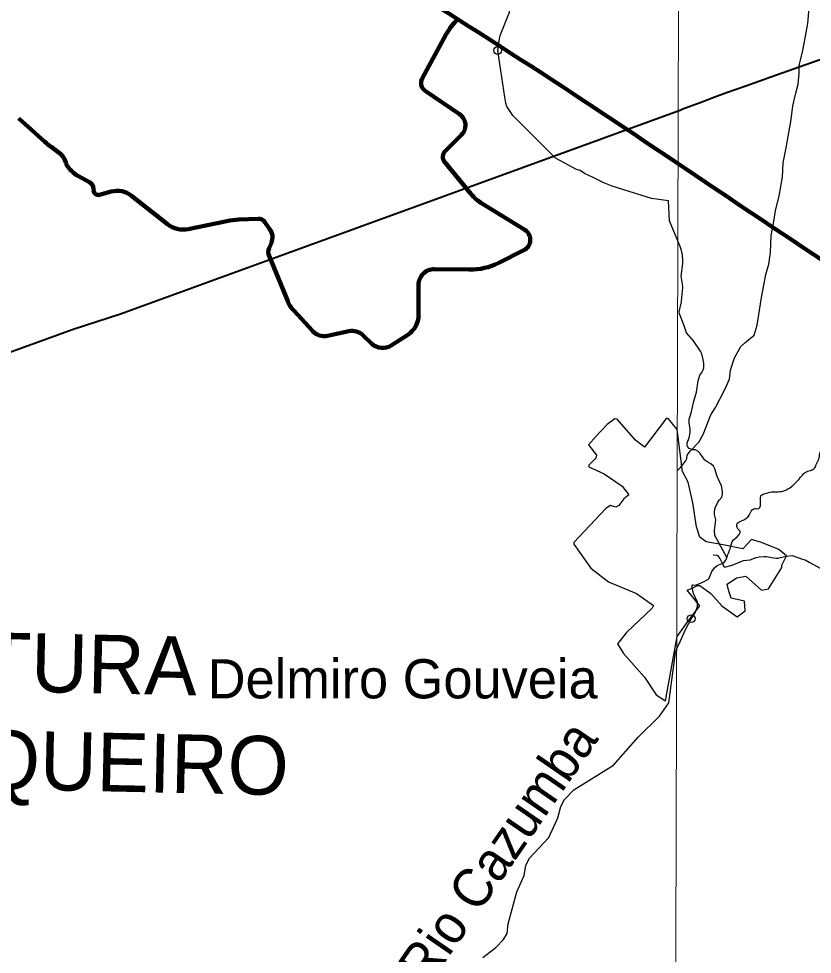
# Model space of a CAD drawing. Extents: x -1643653 to 4543381, y 1624270 to 13878484.
# Drawn here: x 601396 to 611528, y 8957136 to 8969087 of the extents above; entities that cross this region are included whole.
import ezdxf
from ezdxf.enums import TextEntityAlignment as Align

# ---------------------------------------------------------------- set-up
doc = ezdxf.new("R2010")
doc.units = 0
doc.header["$LTSCALE"] = 200
doc.header["$PDMODE"] = 32
doc.header["$PDSIZE"] = 100
doc.linetypes.add('MEDIUM_DASHED', pattern=[4.5, 3, -1.5])
for name, color, linetype, lineweight in [('1', 7, 'Continuous', 13), ('12', 7, 'Continuous', 25), ('21', 7, 'Continuous', 25), ('24', 7, 'Continuous', 25), ('28', 7, 'Continuous', 53), ('60', 7, 'Continuous', 13), ('61', 7, 'Continuous', 90), ('9', 7, 'Continuous', 90)]:
    doc.layers.add(name, color=color, linetype=linetype, lineweight=lineweight)
for name, color, linetype in [('41', 7, 'Continuous'), ('42', 7, 'Continuous'), ('49', 7, 'Continuous')]:
    doc.layers.add(name, color=color, linetype=linetype)

msp = doc.modelspace()

# ---------------------------------------------------------------- linework, layer by layer
at = {"layer": '1'}
msp.add_lwpolyline([(609971.9, 9023551.8), (609764.7, 8949706.7), (609734.2, 8939404.4)], dxfattribs=at)
at = {"layer": '12'}
for points in [[(611360.5, 8968467.9), (611360.9, 8968494.9), (611366.6, 8968506), (611377.4, 8968558.1), (611408, 8968681.3), (611469.3, 8969025.9), (611498.7, 8969332.5), (611555.6, 8969669.1), (611608.8, 8969893.5), (611644.5, 8970132.9), (611675.2, 8970318.3), (611717, 8970376.4), (612040.3, 8971143.9)], [(610973, 8965953.3), (610994.3, 8966098.6), (611002.5, 8966316), (611033.2, 8966472.2), (611059.2, 8966633.6), (611105, 8966822.9), (611145.7, 8967062.3), (611155.3, 8967247.7), (611194.3, 8967437), (611259.2, 8967798.7), (611279.7, 8967975), (611318.7, 8968135.3), (611346, 8968249.5), (611361.8, 8968386.8), (611360.5, 8968467.9)], [(609806.8, 8963316.2), (609840.1, 8963350.5), (609910.5, 8963433.7), (609927.6, 8963470.8), (609929.6, 8963512.9), (609970.7, 8963564), (610080.1, 8963678.4), (610134.1, 8963777.6), (610234.6, 8964027.2), (610293.4, 8964122.4), (610411.7, 8964351), (610469.1, 8964484.3), (610483.5, 8964599.5), (610535.5, 8964754.8), (610616.8, 8964899.1), (610667.4, 8964945.3), (610786.4, 8965043.6), (610825.3, 8965173.9), (610880.8, 8965525.5), (610933.4, 8965820.1), (610973, 8965953.3)], [(610264.1, 8962237.4), (610311.1, 8962234.5), (610316, 8962231.5), (610349.4, 8962192.5), (610374.6, 8962139.5), (610404.7, 8962083.4), (610408.2, 8962079.4), (610506.1, 8962105.6), (610649.1, 8962166.9), (610736.5, 8962174.1), (610812.1, 8962204.2), (610848.7, 8962215.3), (610911.8, 8962219.4), (610943.7, 8962217.5), (611006.1, 8962203.6), (611065.8, 8962194.6), (611093.8, 8962196.7), (611122.5, 8962202.7), (611157.7, 8962212.8), (611189.8, 8962219.9), (611269.6, 8962231), (611402.6, 8962182.1), (611435.5, 8962173.2), (611490.1, 8962144.2), (611638.5, 8962063.3)]]:
    msp.add_lwpolyline(points, dxfattribs=at)
at = {"layer": '12', "lineweight": 40}
for points in [[(616723.1, 8970254.2), (616475.2, 8970206.7), (616247.5, 8970158.2), (616024, 8970116.8), (615816.8, 8970075.4), (615681.8, 8970025.2), (615145.1, 8969827), (614804, 8969702.3), (614465.5, 8969579.5), (614127, 8969456.8), (613790, 8969340.1), (613461.1, 8969222.4), (613140.4, 8969103.7), (612819.7, 8968986), (612449.8, 8968852.2), (612021.1, 8968699.3), (611592.4, 8968549.4), (611360.5, 8968467.9)], [(611360.5, 8968467.9), (611013.3, 8968346.2), (610681, 8968223.4), (610434.1, 8968141.9), (610250.3, 8968070.5), (610141.5, 8968028.3), (609861, 8967928.7)], [(593118.3, 8961975.5), (594700.8, 8962547.5), (600985.5, 8964722.4), (602091.6, 8965119.9), (602697.1, 8965318.9), (609861, 8967928.7)]]:
    msp.add_lwpolyline(points, dxfattribs=at)
at = {"layer": '21'}
for points in [[(609804.3, 8963841.6), (609692.8, 8963976.2), (609666.6, 8963982.7), (609387.8, 8963613.5), (609268.7, 8963704.3), (609037.7, 8963969.7), (609005.2, 8963976.3), (608907.9, 8963902.9), (608765.2, 8963749.4), (608768.4, 8963752.9)], [(608768.4, 8963752.9), (608671.8, 8963644.5), (608771.6, 8963513.5), (608763, 8963472.8), (608674.7, 8963384.3), (608674.6, 8963362.6), (608871.1, 8963271.6), (609098.6, 8963116.9), (609185.2, 8963006.2), (609122.6, 8962955.4), (609059.5, 8962870.7), (609020.3, 8962848.1), (608953.3, 8962867.3), (608890.2, 8962830.9), (608482.3, 8962396.3), (608482.2, 8962374.6), (608698.7, 8962069.7), (608927.4, 8961894.7), (609281.9, 8961745.5), (609500, 8961592.1), (609485, 8961557.5), (609154.4, 8961246.1), (609040.8, 8961101.4), (609119, 8960979.5), (609387.8, 8960677.5), (609534.3, 8960449.1), (609653.8, 8960372.8), (609800.8, 8961196.1)], [(609800.8, 8961196.1), (609951.3, 8961405.5), (610091.2, 8961585.5), (609931.3, 8961785.4), (610001.3, 8961815.4), (610061.2, 8961845.4), (610091.2, 8961845.4), (610231.1, 8961745.4), (610371.1, 8961585.5), (610570.9, 8961445.5), (610670.8, 8961525.5), (610660.9, 8961645.5), (610491, 8961685.5), (610461, 8961775.4), (610441, 8961865.4), (610560.9, 8961945.4), (610680.8, 8961965.4), (610880.7, 8961785.4), (610970.7, 8961805.4), (611140.5, 8962075.3), (611140.5, 8962105.3), (611200.5, 8962225.3), (611100.6, 8962305.2), (610880.7, 8962395.2), (610750.8, 8962435.2), (610640.9, 8962315.2), (610391, 8962365.2), (610171.2, 8962405.2), (610091.2, 8962465.2), (610051.2, 8962595.2), (610001.3, 8962905.1), (609941.3, 8963165), (609871.4, 8963304.9), (609804.3, 8963841.6)]]:
    msp.add_lwpolyline(points, dxfattribs=at)
at = {"layer": '24'}
msp.add_line((607511.6, 8968680.9), (607530.5, 8968802.4), dxfattribs=at)
for points in [[(607530.5, 8968802.4), (607541.7, 8968874.6), (607660.5, 8969172.2), (607652.1, 8969290.7), (607601.1, 8969498.9), (607601.1, 8969639.1), (607724.4, 8970268.8)], [(607703.2, 8967850.5), (607627.7, 8967964.3), (607614.9, 8968008), (607605.5, 8968061.2), (607601.1, 8968086.8), (607511.6, 8968680.9)], [(608515.8, 8967162.6), (608251.1, 8967306.9), (607860.2, 8967694.8), (607703.2, 8967850.5)], [(609474.2, 8966790.4), (608973.4, 8966950.1), (608864.6, 8966990.5), (608731.8, 8967057), (608620.3, 8967109.1), (608563.4, 8967149.5), (608515.8, 8967162.6)], [(609841.5, 8966176.9), (609704.1, 8966503.7), (609693, 8966762.7), (609474.2, 8966790.4)], [(610371.4, 8962976.2), (610379.8, 8963013.8), (610382.1, 8963047.9), (610367.5, 8963120), (610314.8, 8963239.1), (610282.3, 8963338.2), (610265.4, 8963370.2), (610232.8, 8963402.2), (610193.3, 8963421.2), (610157.8, 8963448.2), (610095.6, 8963532.2), (610066.7, 8963561.2), (610036.6, 8963580.2), (610003.6, 8963581.1), (609956.2, 8963599.1), (609936, 8963623.1), (609928.6, 8963640.1), (609929.5, 8963669.1), (609954.4, 8963735.3), (609968.3, 8963800.4), (609967.7, 8963842.5), (609955.3, 8963923.6), (609957.6, 8963969.7), (609987.3, 8964065.8), (610009.7, 8964184.1), (610029.9, 8964242.2), (610049.4, 8964318.3), (610070.6, 8964459.6), (610090.6, 8964534.7), (610118.8, 8964569.8), (610136.5, 8964599.9), (610143.2, 8964627), (610143.3, 8964686.1), (610132.5, 8964751.1), (610117.5, 8964805.2), (610101.9, 8964839.2), (610009.9, 8964971.3), (609920.5, 8965076.3), (609887.1, 8965177.4), (609832.3, 8965315.6), (609830, 8965343.6), (609859.8, 8965469.8), (609861.1, 8965523.9), (609875.2, 8965654.1), (609872.3, 8965696.2), (609853, 8965796.3), (609874, 8965961.6), (609874.8, 8965999.7), (609869.2, 8966072.8), (609858.8, 8966126.9), (609841.5, 8966176.9)], [(609982.1, 8961422.7), (610037.1, 8961507.9), (610064.5, 8961578.1), (610064.2, 8961638.2), (610040.6, 8961677.2), (610038.1, 8961690.2), (610013.3, 8961743.3), (609992.6, 8961823.3), (609993.5, 8961853.4), (609997.6, 8961856.4), (610025.7, 8961851.5), (610048.1, 8961855.5), (610148.5, 8961896.7), (610207.6, 8961933.9), (610245.1, 8962026.1), (610277.6, 8962073.2), (610312.8, 8962103.3), (610398.6, 8962138.5), (610419.5, 8962164.6), (610435.7, 8962195.6), (610437.2, 8962206.7), (610284.5, 8962485.8), (610279.8, 8962547.9), (610295.5, 8962684.2), (610281.3, 8962752.3), (610279.8, 8962791.3), (610289, 8962838.4), (610320, 8962910.6), (610338.8, 8962938.6), (610371.4, 8962976.2)], [(607320.7, 8957095.6), (607486.4, 8957220.9), (607586.3, 8957325.3), (607630.8, 8957401.7), (607645.7, 8957526.8), (607756.7, 8957933.8), (607847.4, 8958140.8), (607868.9, 8958272.7), (607915.5, 8958363.8), (608166.1, 8958629.3), (608279.8, 8958879.3), (608317, 8959022.3), (608365.8, 8959111.5), (608484.8, 8959236.8), (608990.2, 8959553.2), (609306.9, 8959910.2), (609576.6, 8960175.8), (609697.7, 8960350), (609780.5, 8960992), (609809.8, 8961070.9), (609834, 8961110), (609904.8, 8961278.4), (609982.1, 8961422.7)]]:
    msp.add_lwpolyline(points, dxfattribs=at)
msp.add_spline([(610437.2, 8962206.7), (610489.2, 8962352.5), (610507, 8962405.6), (610591.1, 8962494.2), (610608.8, 8962534.1), (610569, 8962587.3), (610569, 8962636), (610622.1, 8962671.5), (610723.9, 8962746.8), (610781.5, 8962826.6), (610843.5, 8962831), (610865.6, 8962932.9), (610878.9, 8962999.4), (610927.6, 8963021.5), (610989.6, 8963039.3), (611153.5, 8963052.6), (611237.6, 8963092.4), (611326.2, 8963170.3), (611391.1, 8963243.8), (611437.2, 8963291.6), (611507.3, 8963317.3), (611551.7, 8963341.2), (611579, 8963390.8), (611611.5, 8963460.9), (611625.2, 8963534.4), (611655.9, 8963601), (611737.9, 8963688.2), (611785.7, 8963732.7), (611797.7, 8963804.5), (611808, 8963871.1), (611830.2, 8963895.1), (611896.8, 8963948.1), (611919, 8963954.9), (611970.2, 8963951.5), (612038.6, 8963975.4), (612098.4, 8964004.5), (612127.4, 8964033.5), (612190.6, 8964055.8), (612224.8, 8964050.6), (612238.5, 8964052.3), (612240.2, 8964069.4), (612206, 8964115.6), (612185.5, 8964161.7), (612177, 8964187.4), (612183.8, 8964207.9), (612226.5, 8964221.6), (612276, 8964211.3), (612310.2, 8964206.2), (612354.6, 8964207.9), (612385.4, 8964225), (612393.9, 8964254), (612385.4, 8964289.9), (612343.5, 8964423.3), (612364, 8964491.7), (612418.7, 8964560.1), (612432.3, 8964642.1), (612411.8, 8964731), (612405, 8964792.5), (612418.7, 8964867.8), (612514.3, 8965059.2), (612562.2, 8965113.9), (612657.8, 8965196), (612753.5, 8965380.6), (612828.7, 8965387.4), (612876.5, 8965339.6), (612965.4, 8965373.7), (612931.2, 8965585.7), (612903.9, 8965667.8), (612944.9, 8965818.2), (612917.5, 8966009.7), (612951.7, 8966173.8), (612931.2, 8966378.9), (612992.7, 8966488.3), (612992.7, 8966625.1), (613020, 8966679.8), (612979, 8966789.2), (613026.9, 8966830.2), (613095.2, 8966850.7), (613136.2, 8967014.8), (613067.9, 8967213.1), (612965.4, 8967261), (612938, 8967343), (612883.4, 8967397.7), (612787.7, 8967425.1), (612753.5, 8967452.4), (612705.7, 8967520.8), (612658.6, 8967543.9), (612640.1, 8967590.1), (612640.1, 8967642.6), (612667.9, 8967707.3), (612667.9, 8967747.4)], degree=3, dxfattribs=at)
for p in [(607511.6, 8968680.9), (609982.1, 8961422.7)]:
    msp.add_point(p, dxfattribs=at)
at = {"layer": '28'}
for p, q in [((606854.4, 8968888.8), (606546.9, 8968324.2)), ((606546.9, 8968324.2), (606854.4, 8968888.8)), ((606584.5, 8968167.8), (607025.6, 8967866)), ((607025.6, 8967866), (606584.5, 8968167.8)), ((607049.5, 8967605.2), (606844.1, 8967400.7)), ((606844.1, 8967400.7), (607049.5, 8967605.2)), ((601989.2, 8967271.1), (601999.2, 8967243.3)), ((606836.8, 8967252.7), (607169.3, 8966850.2)), ((607169.3, 8966850.2), (606836.8, 8967252.7)), ((602068.6, 8967144), (602049.9, 8967163)), ((602049.9, 8967163), (602068.6, 8967144)), ((602300.3, 8966997.4), (602159.4, 8967075.3)), ((602159.4, 8967075.3), (602300.3, 8966997.4)), ((602352.3, 8966893.2), (602351.8, 8966912.3)), ((602351.8, 8966912.3), (602352.3, 8966893.2)), ((602576.9, 8966877.9), (602428.2, 8966836.8)), ((602428.2, 8966836.8), (602576.9, 8966877.9)), ((603295.6, 8966461.5), (602833.8, 8966826)), ((602833.8, 8966826), (603295.6, 8966461.5)), ((607318.3, 8966720.7), (607856.3, 8966390.9)), ((607856.3, 8966390.9), (607318.3, 8966720.7)), ((604054.4, 8966501.5), (603558.5, 8966399.2)), ((603558.5, 8966399.2), (604054.4, 8966501.5)), ((604451.6, 8966532.6), (604208.1, 8966520.9)), ((604208.1, 8966520.9), (604451.6, 8966532.6)), ((604603.5, 8966396.4), (604538.6, 8966489.8)), ((604538.6, 8966489.8), (604603.5, 8966396.4)), ((604593.1, 8966156.5), (604621.5, 8966223.7)), ((604621.5, 8966223.7), (604593.1, 8966156.5)), ((604830.8, 8965477.7), (604592.6, 8966056.5)), ((604592.6, 8966056.5), (604830.8, 8965477.7)), ((607845.2, 8966129), (607524, 8965967.5)), ((607524, 8965967.5), (607845.2, 8966129)), ((606500.4, 8965687.2), (606501.2, 8965302.5)), ((606501.2, 8965302.5), (606500.4, 8965687.2)), ((605149, 8965097), (604907.2, 8965358.2)), ((604907.2, 8965358.2), (605149, 8965097)), ((605612.2, 8965095.1), (605337, 8965037.2)), ((605337, 8965037.2), (605612.2, 8965095.1)), ((605905, 8964936.1), (605791.3, 8965044.3)), ((605791.3, 8965044.3), (605905, 8964936.1)), ((606363.6, 8965049.5), (606151.1, 8964912.8)), ((606151.1, 8964912.8), (606363.6, 8965049.5))]:
    msp.add_line(p, q, dxfattribs=at)
for points in [[(601911.7, 8967374.6), (601808.8, 8967449.4), (601731.2, 8967512.3), (601395.9, 8967813.8)], [(601395.9, 8967813.8), (601731.2, 8967512.3), (601808.8, 8967449.4), (601911.7, 8967374.6)], [(601999.2, 8967243.3), (601996.8, 8967250.1), (601989.2, 8967271.1)], [(607155.3, 8965882.3), (607141.6, 8965882.5), (606702.8, 8965887.6)], [(606702.8, 8965887.6), (607141.6, 8965882.5), (607155.3, 8965882.3)]]:
    msp.add_lwpolyline(points, dxfattribs=at)
for points in [[(601999.2, 8967243.3), (601989.2, 8967271.1), (601996.8, 8967250.1)], [(601989.2, 8967271.1), (601996.8, 8967250.1), (601999.2, 8967243.3), (601996.8, 8967250.1)]]:
    msp.add_lwpolyline(points, close=True, dxfattribs=at)
for centre, radius, start, end in [((607557, 8968506.1), 800, 133.43422, 151.42079), ((607557, 8968506.1), 800, 133.43422, 151.42079), ((606652.2, 8968266.8), 120, 151.42079, 235.61672), ((606652.2, 8968266.8), 120, 151.42079, 235.61672), ((606929.5, 8967725.7), 170, 314.86391, 55.61672), ((606929.5, 8967725.7), 170, 314.86391, 55.61672), ((601782.2, 8967196.7), 220, 19.75717, 53.94854), ((601782.2, 8967196.7), 220, 19.75717, 53.94854), ((606921.6, 8967322.8), 110, 134.86391, 219.55169), ((606921.6, 8967322.8), 110, 134.86391, 219.55169), ((602206.3, 8967317.7), 220, 199.75717, 224.69798), ((602206.3, 8967317.7), 220, 199.75717, 224.69798), ((602352.9, 8967425.4), 400, 224.69798, 241.062), ((602352.9, 8967425.4), 400, 224.69798, 241.062), ((602251.9, 8966909.9), 100, 1.35263, 61.062), ((602251.9, 8966909.9), 100, 1.35263, 61.062), ((602412.3, 8966894.6), 60, 181.35263, 285.43803), ((602412.3, 8966894.6), 60, 181.35263, 285.43803), ((602654.1, 8966598.3), 290, 51.71837, 105.43803), ((602654.1, 8966598.3), 290, 51.71837, 105.43803), ((607631.9, 8967232.2), 600, 219.55169, 238.48628), ((607631.9, 8967232.2), 600, 219.55169, 238.48628), ((604256.3, 8965522), 1000, 92.76319, 101.64519), ((604256.3, 8965522), 1000, 92.76319, 101.64519), ((604456.5, 8966432.8), 100, 34.78256, 92.76319), ((604456.5, 8966432.8), 100, 34.78256, 92.76319), ((603493.9, 8966712.7), 320, 231.71838, 281.64518), ((603493.9, 8966712.7), 320, 231.71838, 281.64518), ((604455.6, 8966293.7), 180, 337.11168, 34.78256), ((604455.6, 8966293.7), 180, 337.11168, 34.78256), ((607777.9, 8966263), 150, 296.68947, 58.48628), ((607777.9, 8966263), 150, 296.68947, 58.48628), ((604712.8, 8966105.9), 130, 157.11168, 202.36472), ((604712.8, 8966105.9), 130, 157.11168, 202.36472), ((607164.7, 8966682.2), 800, 269.32596, 296.68947), ((607164.7, 8966682.2), 800, 269.32596, 296.68947), ((606700.4, 8965687.6), 200, 89.32596, 180.12196), ((606700.4, 8965687.6), 200, 89.32596, 180.12196), ((605200.7, 8965629.9), 400, 202.36472, 222.79559), ((605200.7, 8965629.9), 400, 202.36472, 222.79559), ((606201.3, 8965301.8), 300, 302.75657, 0.12196), ((606201.3, 8965301.8), 300, 302.75657, 0.12196), ((605295.7, 8965232.9), 200, 222.79559, 281.89551), ((605295.7, 8965232.9), 200, 222.79559, 281.89551), ((605653.4, 8964899.4), 200, 46.41188, 101.89551), ((605653.4, 8964899.4), 200, 46.41188, 101.89551), ((606042.9, 8965081), 200, 226.41188, 302.75657), ((606042.9, 8965081), 200, 226.41188, 302.75657)]:
    msp.add_arc(centre, radius, start, end, dxfattribs=at)
at = {"layer": '60', "lineweight": 25}
msp.add_spline([(814781, 9009175.5), (814787.2, 9009173.4), (814796.9, 9009173.4), (814799.4, 9009172.4), (814805.1, 9009174.5), (814805.6, 9009176.5), (814811.7, 9009179.5), (814811.7, 9009179.5), (814801.5, 9009181), (814790.7, 9009181.5), (814784.1, 9009183.1), (814777.4, 9009185.1), (814778.4, 9009175.5)], degree=3, dxfattribs=at)
at = {"layer": '61'}
for p, q in [((606546.9, 8968324.2), (606854.4, 8968888.8)), ((606546.9, 8968324.2), (606854.4, 8968888.8)), ((607025.6, 8967866), (606584.5, 8968167.8)), ((607025.6, 8967866), (606584.5, 8968167.8)), ((601438.5, 8967775.5), (601395.9, 8967813.8)), ((601512.9, 8967708.6), (601731.2, 8967512.3)), ((606844.1, 8967400.7), (607049.5, 8967605.2)), ((606844.1, 8967400.7), (607049.5, 8967605.2)), ((601808.8, 8967449.4), (601911.7, 8967374.6)), ((601808.8, 8967449.4), (601911.7, 8967374.6)), ((601808.8, 8967449.4), (601911.7, 8967374.6)), ((601808.8, 8967449.4), (601911.7, 8967374.6)), ((601989.2, 8967271.1), (601996.8, 8967250.1)), ((601989.2, 8967271.1), (601996.8, 8967250.1)), ((601989.2, 8967271.1), (601996.8, 8967250.1)), ((601989.2, 8967271.1), (601996.8, 8967250.1)), ((601996.8, 8967250.1), (601999.2, 8967243.3)), ((601996.8, 8967250.1), (601999.2, 8967243.3)), ((601996.8, 8967250.1), (601999.2, 8967243.3)), ((601996.8, 8967250.1), (601999.2, 8967243.3)), ((607169.3, 8966850.2), (606836.8, 8967252.7)), ((607169.3, 8966850.2), (606836.8, 8967252.7)), ((602049.9, 8967163), (602068.6, 8967144)), ((602049.9, 8967163), (602068.6, 8967144)), ((602049.9, 8967163), (602068.6, 8967144)), ((602049.9, 8967163), (602068.6, 8967144)), ((602159.4, 8967075.3), (602300.3, 8966997.4)), ((602159.4, 8967075.3), (602300.3, 8966997.4)), ((602351.8, 8966912.3), (602352.3, 8966893.2)), ((602351.8, 8966912.3), (602352.3, 8966893.2)), ((602428.2, 8966836.8), (602576.9, 8966877.9)), ((602428.2, 8966836.8), (602576.9, 8966877.9)), ((602833.8, 8966826), (603295.6, 8966461.5)), ((602833.8, 8966826), (603295.6, 8966461.5)), ((607856.3, 8966390.9), (607318.3, 8966720.7)), ((607856.3, 8966390.9), (607318.3, 8966720.7)), ((603558.5, 8966399.2), (604054.4, 8966501.5)), ((603558.5, 8966399.2), (604054.4, 8966501.5)), ((604208.1, 8966520.9), (604451.6, 8966532.6)), ((604208.1, 8966520.9), (604451.6, 8966532.6)), ((604538.6, 8966489.8), (604603.5, 8966396.4)), ((604538.6, 8966489.8), (604603.5, 8966396.4)), ((604621.5, 8966223.7), (604593.1, 8966156.5)), ((604621.5, 8966223.7), (604593.1, 8966156.5)), ((604592.6, 8966056.5), (604830.8, 8965477.7)), ((604592.6, 8966056.5), (604830.8, 8965477.7)), ((607524, 8965967.5), (607845.2, 8966129)), ((607524, 8965967.5), (607845.2, 8966129)), ((606702.8, 8965887.6), (607141.6, 8965882.5)), ((606702.8, 8965887.6), (607141.6, 8965882.5)), ((607141.6, 8965882.5), (607155.3, 8965882.3)), ((607141.6, 8965882.5), (607155.3, 8965882.3)), ((606501.2, 8965302.5), (606500.4, 8965687.2)), ((606501.2, 8965302.5), (606500.4, 8965687.2)), ((604907.2, 8965358.2), (605149, 8965097)), ((604907.2, 8965358.2), (605149, 8965097)), ((605337, 8965037.2), (605612.2, 8965095.1)), ((605337, 8965037.2), (605612.2, 8965095.1)), ((605791.3, 8965044.3), (605905, 8964936.1)), ((605791.3, 8965044.3), (605905, 8964936.1)), ((606151.1, 8964912.8), (606363.6, 8965049.5)), ((606151.1, 8964912.8), (606363.6, 8965049.5))]:
    msp.add_line(p, q, dxfattribs=at)
at = {"layer": '61', "linetype": 'MEDIUM_DASHED'}
msp.add_line((601438.5, 8967775.5), (601512.9, 8967708.6), dxfattribs=at)
at = {"layer": '61'}
for centre, radius, start, end in [((607557, 8968506.1), 800, 133.43422, 151.42079), ((607557, 8968506.1), 800, 133.43422, 151.42079), ((606652.2, 8968266.8), 120, 151.42079, 235.61672), ((606652.2, 8968266.8), 120, 151.42079, 235.61672), ((606929.5, 8967725.7), 170, 314.86391, 55.61672), ((606929.5, 8967725.7), 170, 314.86391, 55.61672), ((602379.7, 8968233.7), 970, 228.04132, 233.94854), ((602379.7, 8968233.7), 970, 228.04132, 233.94854), ((602379.7, 8968233.7), 970, 228.04132, 233.94854), ((602379.7, 8968233.7), 970, 228.04132, 233.94854), ((601782.2, 8967196.7), 220, 19.75717, 53.94854), ((601782.2, 8967196.7), 220, 19.75717, 53.94854), ((601782.2, 8967196.7), 220, 19.75717, 53.94854), ((601782.2, 8967196.7), 220, 19.75717, 53.94854), ((606921.6, 8967322.8), 110, 134.86391, 219.55169), ((606921.6, 8967322.8), 110, 134.86391, 219.55169), ((602206.3, 8967317.7), 220, 199.75717, 224.69798), ((602206.3, 8967317.7), 220, 199.75717, 224.69798), ((602206.3, 8967317.7), 220, 199.75717, 224.69798), ((602206.3, 8967317.7), 220, 199.75717, 224.69798), ((602352.9, 8967425.4), 400, 224.69798, 241.062), ((602352.9, 8967425.4), 400, 224.69798, 241.062), ((602251.9, 8966909.9), 100, 1.35263, 61.062), ((602251.9, 8966909.9), 100, 1.35263, 61.062), ((602412.3, 8966894.6), 60, 181.35263, 285.43803), ((602412.3, 8966894.6), 60, 181.35263, 285.43803), ((602654.1, 8966598.3), 290, 51.71837, 105.43803), ((602654.1, 8966598.3), 290, 51.71837, 105.43803), ((607631.9, 8967232.2), 600, 219.55169, 238.48628), ((607631.9, 8967232.2), 600, 219.55169, 238.48628), ((604256.3, 8965522), 1000, 92.76319, 101.64519), ((604256.3, 8965522), 1000, 92.76319, 101.64519), ((604456.5, 8966432.8), 100, 34.78256, 92.76319), ((604456.5, 8966432.8), 100, 34.78256, 92.76319), ((603493.9, 8966712.7), 320, 231.71838, 281.64518), ((603493.9, 8966712.7), 320, 231.71838, 281.64518), ((604455.6, 8966293.7), 180, 337.11168, 34.78256), ((604455.6, 8966293.7), 180, 337.11168, 34.78256), ((607777.9, 8966263), 150, 296.68947, 58.48628), ((607777.9, 8966263), 150, 296.68947, 58.48628), ((604712.8, 8966105.9), 130, 157.11168, 202.36472), ((604712.8, 8966105.9), 130, 157.11168, 202.36472), ((607164.7, 8966682.2), 800, 269.32596, 296.68947), ((607164.7, 8966682.2), 800, 269.32596, 296.68947), ((606700.4, 8965687.6), 200, 89.32596, 180.12196), ((606700.4, 8965687.6), 200, 89.32596, 180.12196), ((605200.7, 8965629.9), 400, 202.36472, 222.79559), ((605200.7, 8965629.9), 400, 202.36472, 222.79559), ((606201.3, 8965301.8), 300, 302.75657, 0.12196), ((606201.3, 8965301.8), 300, 302.75657, 0.12196), ((605295.7, 8965232.9), 200, 222.79559, 281.89551), ((605295.7, 8965232.9), 200, 222.79559, 281.89551), ((605653.4, 8964899.4), 200, 46.41188, 101.89551), ((605653.4, 8964899.4), 200, 46.41188, 101.89551), ((606042.9, 8965081), 200, 226.41188, 302.75657), ((606042.9, 8965081), 200, 226.41188, 302.75657)]:
    msp.add_arc(centre, radius, start, end, dxfattribs=at)
at = {"layer": '9'}
for points in [[(607019.9, 8987628.8), (608117.9, 8987072.5), (609319, 8986220.3), (609831, 8985717.6), (610444.6, 8985240.9), (611083, 8984865.7), (611314.6, 8984437), (611367.4, 8984108.2), (611371.5, 8983424.7), (611351.3, 8982538.5), (611228.8, 8981727.5), (611158.3, 8980739.6), (611137.7, 8979929.4), (611547.1, 8979552.5), (611828.5, 8979301.3), (612340.6, 8978773.3), (612648.8, 8978294.5), (612832.8, 8977308.5), (612940.5, 8976321.9), (612949.5, 8974803), (612829.3, 8973612.2), (613105.4, 8971372.7), (613572.8, 8968712.3), (614200.8, 8967292.3), (614110, 8965907), (613645.9, 8964639.4)], [(592698.5, 8977198.4), (599903.5, 8973292.7), (608459.2, 8968138.2), (612674.8, 8965332.6), (616842, 8962096.4), (620005, 8958671.2), (621134, 8957974.7), (621473.4, 8956805.3), (621586.2, 8956597.5)]]:
    msp.add_spline(points, degree=3, dxfattribs=at)

# ---------------------------------------------------------------- texts
at = {"layer": '41'}
msp.add_text('Delmiro Gouveia', height=500, dxfattribs=at).set_placement((603808.9, 8960405.2))
at = {"layer": '42'}
for s, p in [('CAPRINOCULTURA', (599011.9, 8960541.9)), ('LEITEIRA DE SEQUEIRO', (598985.2, 8959292.3))]:
    msp.add_text(s, height=750, rotation=358.776, dxfattribs=at).set_placement(p, align=Align.CENTER)
at = {"layer": '49', "width": 0.95}
msp.add_text('Rio Cazumba', height=500, rotation=55.429, dxfattribs=at).set_placement((607716.8, 8958303), align=Align.CENTER)

doc.saveas('drawing.dxf')
